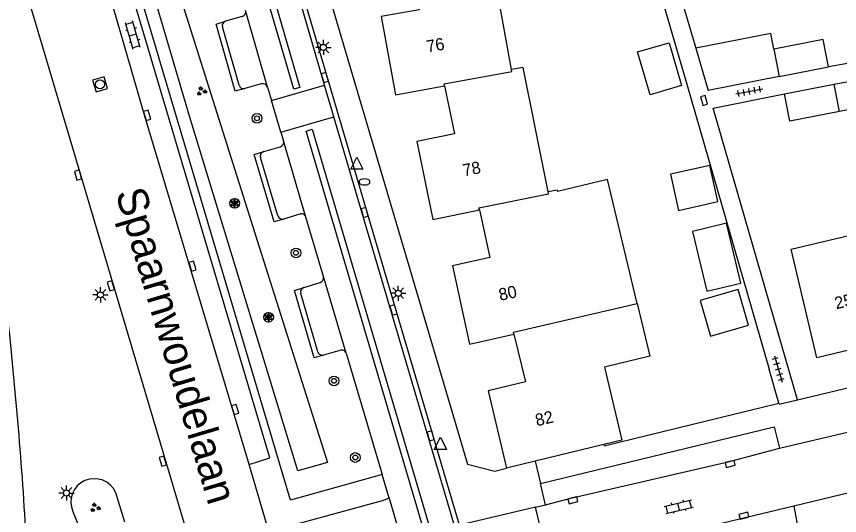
# Model space of a CAD drawing. Extents: x 125000 to 129004, y 397500 to 399008.
# Drawn here: x 126911.6 to 126979.4, y 398775.1 to 398816.2 of the extents above; entities that cross this region are included whole.
import ezdxf

# ---------------------------------------------------------------- set-up
doc = ezdxf.new("R2010")
doc.units = 0
for name, color, linetype in [('gg-afsc-erfafscheiding', 7, 'Continuous'), ('gg-afsc-muur', 7, 'Continuous'), ('gg-anno-huisnummerreeks BGT', 7, 'Continuous'), ('gg-anno-openbare ruimte label', 7, 'Continuous'), ('gg-bbg-bijgebouw', 7, 'Continuous'), ('gg-bbg-gedigitaliseerde bebouwing', 7, 'Continuous'), ('gg-bbg-gedigitaliseerde bijgebouw', 7, 'Continuous'), ('gg-bbg-hoofdgebouw', 7, 'Continuous'), ('gg-bbg-luifel en loopbrug', 7, 'Continuous'), ('gg-bbg-tussenscheiding', 7, 'Continuous'), ('gg-knt-verharding', 7, 'Continuous'), ('gg-knt-verharding nz', 7, 'Continuous'), ('gt-grn-groengrens', 7, 'Continuous'), ('gt-grn-weggrens', 7, 'Continuous'), ('gt-symb-boom', 7, 'Continuous'), ('gt-symb-brandkraan', 7, 'Continuous'), ('gt-symb-groenvak', 7, 'Continuous'), ('gt-symb-klinker verharding', 7, 'Continuous'), ('gt-symb-kolk', 7, 'Continuous'), ('gt-symb-lichtmast', 7, 'Continuous'), ('gt-symb-rioolschacht', 7, 'Continuous'), ('gt-symb-solitaire heester', 7, 'Continuous'), ('gt-symb-tegel verharding', 7, 'Continuous'), ('gt-symb-waterafsluiter', 7, 'Continuous')]:
    doc.layers.add(name, color=color, linetype=linetype)

# ---------------------------------------------------------------- blocks, each defined once
blk = doc.blocks.new('gt0-KOLK')
at = {"layer": 'gt-symb-kolk'}
blk.add_lwpolyline([(0, 0), (0.375, 0), (0.375, 0.4), (-0.375, 0.4), (-0.375, 0), (0, 0)], dxfattribs=at)
blk = doc.blocks.new('gt0-LMAST')
at = {"layer": 'gt-symb-lichtmast'}
for p, q in [((-0.182, 0.173), (-0.447, 0.438)), ((-0.005, 0.246), (-0.005, 0.621)), ((0.172, 0.173), (0.437, 0.438)), ((-0.255, -0.004), (-0.63, -0.004)), ((-0.182, -0.181), (-0.447, -0.446)), ((-0.005, -0.254), (-0.005, -0.629)), ((0.437, -0.446), (0.172, -0.181)), ((0.245, -0.004), (0.62, -0.004))]:
    blk.add_line(p, q, dxfattribs=at)
blk.add_circle((-0.005, -0.004), 0.25, dxfattribs=at)
blk = doc.blocks.new('gt0-BOOM')
at = {"layer": 'gt-symb-boom'}
for radius in [0.4, 0.2]:
    blk.add_circle((0, 0), radius, dxfattribs=at)
blk = doc.blocks.new('gt0-TEG1')
at = {"layer": 'gt-symb-tegel verharding'}
for p, q in [((-1.125, 0), (1.125, 0)), ((-0.9, -0.25), (-0.9, 0.25)), ((-0.45, -0.25), (-0.45, 0.25)), ((0, -0.25), (0, 0.25)), ((0.45, -0.25), (0.45, 0.25)), ((0.9, -0.25), (0.9, 0.25))]:
    blk.add_line(p, q, dxfattribs=at)
blk = doc.blocks.new('gt0-KL1')
at = {"layer": 'gt-symb-klinker verharding'}
for p, q in [((-1.15, 0.3), (1.15, 0.3)), ((-1, -0.3), (-1, 0.3)), ((-0.5, 0.3), (-0.5, 0.45)), ((0, -0.3), (0, 0.3)), ((0.5, 0.3), (0.5, 0.45)), ((1, -0.3), (1, 0.3)), ((-1.15, -0.3), (1.15, -0.3)), ((-0.5, -0.45), (-0.5, -0.3)), ((0.5, -0.45), (0.5, -0.3))]:
    blk.add_line(p, q, dxfattribs=at)
blk = doc.blocks.new('gt0-BR')
at = {"layer": 'gt-symb-brandkraan'}
for centre, radius, start, end in [((-0.244, 0), 0.206, 107.56694, 252.43307), ((0.599, -2.664), 3, 106.89205, 107.56694), ((0, -0.691), 0.938, 73.10799, 106.89205), ((-0.599, -2.664), 3, 72.43309, 73.10799), ((0.244, 0), 0.206, 287.56695, 72.43309), ((0.599, 2.664), 3, 252.43307, 253.10797), ((0, 0.691), 0.938, 253.10797, 286.89206), ((-0.599, 2.664), 3, 286.89206, 287.56695)]:
    blk.add_arc(centre, radius, start, end, dxfattribs=at)
blk = doc.blocks.new('gt0-WAFSL')
at = {"layer": 'gt-symb-waterafsluiter'}
for p, q in [((-0.5, -0.333), (0, 0.667)), ((0, 0.667), (0.5, -0.333)), ((0.5, -0.333), (-0.5, -0.333))]:
    blk.add_line(p, q, dxfattribs=at)
blk = doc.blocks.new('gt0-SH')
at = {"layer": 'gt-symb-solitaire heester'}
blk.add_circle((0, 0), 0.4, dxfattribs=at)
for centre, start, end in [((-0.346, 0.2), 270, 30), ((-0.346, -0.2), 330, 90), ((0, 0.4), 210, 330), ((0.346, 0.2), 150, 270), ((0.346, -0.2), 90, 210), ((0, -0.4), 30, 150)]:
    blk.add_arc(centre, 0.4, start, end, dxfattribs=at)
blk = doc.blocks.new('gt0-GRVAK')
at = {"layer": 'gt-symb-groenvak'}
for p, q in [((-0.11, 0.189), (-0.228, 0.24)), ((-0.182, 0.153), (0.088, 0.153)), ((-0.091, 0.211), (-0.156, 0.322)), ((-0.047, 0.214), (-0.047, 0.393)), ((-0.004, 0.211), (0.061, 0.322)), ((0.015, 0.189), (0.133, 0.24)), ((0.262, -0.052), (0.197, 0.059)), ((0.305, -0.049), (0.305, 0.13)), ((0.349, -0.052), (0.414, 0.059)), ((-0.245, -0.228), (-0.363, -0.177)), ((-0.318, -0.264), (-0.047, -0.264)), ((-0.226, -0.206), (-0.291, -0.095)), ((-0.183, -0.203), (-0.183, -0.024)), ((-0.139, -0.206), (-0.074, -0.095)), ((-0.12, -0.228), (-0.002, -0.177)), ((0.243, -0.074), (0.125, -0.023)), ((0.17, -0.11), (0.441, -0.11)), ((0.368, -0.074), (0.486, -0.023))]:
    blk.add_line(p, q, dxfattribs=at)
blk = doc.blocks.new('gt0-RS')
at = {"layer": 'gt-symb-rioolschacht'}
blk.add_lwpolyline([(-0.5, -0.5), (0.5, -0.5), (0.5, 0.5), (-0.5, 0.5)], close=True, dxfattribs=at)
blk.add_circle((0, 0), 0.375, dxfattribs=at)

msp = doc.modelspace()

# ---------------------------------------------------------------- linework, layer by layer
at = {"layer": 'gg-afsc-erfafscheiding'}
for p, q in [((126960.889, 398831.129), (126966.815, 398810.646)), ((126980.053, 398812.354), (126978.49, 398812.06)), ((126966.815, 398810.646), (126973.604, 398787.178))]:
    msp.add_line(p, q, dxfattribs=at)
msp.add_lwpolyline([(126975.939, 398784.661), (126969.008, 398808.675), (126974.877, 398809.844)], dxfattribs=at)
at = {"layer": 'gg-afsc-muur'}
for p, q in [((126965.915, 398819.232), (126967.569, 398813.603)), ((126974.405, 398784.364), (126973.604, 398787.178))]:
    msp.add_line(p, q, dxfattribs=at)
msp.add_lwpolyline([(126959.998, 398780.972), (126960.024, 398780.865), (126974.405, 398784.364)], dxfattribs=at)
at = {"layer": 'gg-bbg-bijgebouw'}
for p, q in [((126978.95, 398810.638), (126983.009, 398811.429)), ((126974.877, 398809.844), (126978.95, 398810.638))]:
    msp.add_line(p, q, dxfattribs=at)
for points in [[(126983.009, 398811.429), (126983.445, 398809.191), (126979.386, 398808.4)], [(126979.386, 398808.4), (126975.313, 398807.606), (126974.877, 398809.844)]]:
    msp.add_lwpolyline(points, dxfattribs=at)
at = {"layer": 'gg-bbg-gedigitaliseerde bebouwing'}
for p, q in [((126956.138, 398801.922), (126956.169, 398801.792)), ((126960.051, 398787.348), (126961.48, 398781.332))]:
    msp.add_line(p, q, dxfattribs=at)
for points in [[(126962.751, 398792.58), (126960.292, 398802.786), (126956.169, 398801.792)], [(126962.751, 398792.58), (126963.794, 398788.25), (126960.051, 398787.348)]]:
    msp.add_lwpolyline(points, dxfattribs=at)
at = {"layer": 'gg-bbg-gedigitaliseerde bijgebouw'}
for p, q in [((126965.36, 398814.059), (126966.384, 398810.521)), ((126967.569, 398813.603), (126968.593, 398810.119)), ((126974.421, 398811.268), (126978.49, 398812.06)), ((126974.421, 398811.268), (126968.593, 398810.119))]:
    msp.add_line(p, q, dxfattribs=at)
for points in [[(126973.984, 398813.516), (126973.734, 398814.802), (126967.569, 398813.603)], [(126966.384, 398810.521), (126963.796, 398809.773), (126962.772, 398813.31), (126965.36, 398814.059)], [(126978.49, 398812.06), (126978.053, 398814.308), (126973.984, 398813.516)], [(126965.472, 398803.22), (126966.144, 398800.242), (126969.382, 398800.972), (126968.71, 398803.95), (126965.472, 398803.22)], [(126967.934, 398792.825), (126968.782, 398789.893), (126971.898, 398790.795), (126971.05, 398793.727), (126967.934, 398792.825)]]:
    msp.add_lwpolyline(points, dxfattribs=at)
at = {"layer": 'gg-bbg-hoofdgebouw'}
for p, q in [((126952.4, 398811.847), (126950.517, 398822.126)), ((126953.338, 398812.023), (126952.4, 398811.847)), ((126955.397, 398801.771), (126953.338, 398812.023)), ((126942.835, 398809.753), (126946.878, 398810.492)), ((126956.138, 398801.922), (126955.397, 398801.771)), ((126945.903, 398799.507), (126949.744, 398800.289)), ((126948.94, 398789.245), (126952.592, 398790.05)), ((126959.998, 398780.972), (126954.33, 398779.596)), ((126961.48, 398781.332), (126959.998, 398780.972)), ((126954.33, 398779.596), (126951.991, 398779.028))]:
    msp.add_line(p, q, dxfattribs=at)
for points in [[(126944.083, 398820.706), (126944.784, 398816.775), (126941.656, 398816.203), (126942.835, 398809.753)], [(126946.878, 398810.492), (126947.711, 398806.564), (126944.595, 398805.929), (126945.903, 398799.507)], [(126949.744, 398800.289), (126950.608, 398796.36), (126947.522, 398795.68), (126948.94, 398789.245)], [(126983.816, 398789.625), (126977.543, 398788.122), (126975.407, 398797.044), (126981.683, 398798.548)], [(126952.592, 398790.05), (126953.535, 398786.136), (126950.462, 398785.398), (126951.991, 398779.028)]]:
    msp.add_lwpolyline(points, dxfattribs=at)
at = {"layer": 'gg-bbg-luifel en loopbrug'}
msp.add_lwpolyline([(126967.284, 398798.519), (126968.461, 398793.592), (126971.261, 398794.261), (126970.084, 398799.188), (126967.284, 398798.519)], dxfattribs=at)
at = {"layer": 'gg-bbg-tussenscheiding'}
for p, q in [((126973.984, 398813.516), (126974.421, 398811.268)), ((126979.386, 398808.4), (126978.95, 398810.638))]:
    msp.add_line(p, q, dxfattribs=at)
for points in [[(126946.878, 398810.492), (126946.843, 398810.657), (126952.428, 398811.692), (126952.4, 398811.847)], [(126949.744, 398800.289), (126949.709, 398800.447), (126955.429, 398801.614), (126955.397, 398801.771)], [(126952.592, 398790.05), (126952.55, 398790.222), (126962.751, 398792.58)]]:
    msp.add_lwpolyline(points, dxfattribs=at)
at = {"layer": 'gg-knt-verharding'}
for p, q in [((126905.504, 398841.566), (126929.016, 398762.429)), ((126948.109, 398774.325), (126930.73, 398833.258)), ((126934.266, 398828.439), (126948.767, 398779.354)), ((126932.297, 398810.383), (126930.496, 398816.719)), ((126930.209, 398816.217), (126928.839, 398815.826)), ((126929.964, 398810.55), (126928.589, 398815.357)), ((126931.783, 398810.666), (126930.427, 398810.282)), ((126932.297, 398810.383), (126932.621, 398809.284)), ((126932.621, 398809.284), (126937.005, 398810.571)), ((126937.771, 398807.951), (126937.005, 398810.571)), ((126933.404, 398806.691), (126932.621, 398809.284)), ((126933.404, 398806.691), (126937.771, 398807.951)), ((126933.404, 398806.691), (126933.629, 398805.986)), ((126935.47, 398799.697), (126933.629, 398805.986)), ((126931.996, 398805.085), (126933.34, 398805.484)), ((126933.149, 398799.791), (126931.72, 398804.592)), ((126934.955, 398799.943), (126933.626, 398799.54)), ((126936.921, 398794.794), (126935.47, 398799.697)), ((126935.295, 398793.901), (126936.636, 398794.324)), ((126938.772, 398788.49), (126936.921, 398794.794)), ((126936.449, 398788.602), (126935.042, 398793.42)), ((126975.939, 398784.661), (127000, 398790.434)), ((126938.27, 398788.723), (126936.92, 398788.341)), ((126938.772, 398788.49), (126941.741, 398778.502)), ((126974.424, 398784.297), (126974.405, 398784.364)), ((126974.424, 398784.297), (126975.939, 398784.661)), ((126974.467, 398780.671), (126980.153, 398782.03)), ((126935.729, 398762.594), (126930.783, 398779.316)), ((126941.741, 398778.502), (126941.153, 398778.335)), ((126942.316, 398776.548), (126941.741, 398778.502)), ((126955.179, 398776.01), (126954.769, 398777.773)), ((126920.57, 398774.57), (126919.814, 398777.005)), ((126981.273, 398777.25), (126975.645, 398775.907)), ((126942.316, 398776.548), (126941.74, 398776.345)), ((126942.316, 398776.548), (126949.32, 398752.824)), ((126916.27, 398775.46), (126917.146, 398773.309)), ((126954.369, 398775.826), (126955.179, 398776.01)), ((126955.534, 398771.085), (126954.369, 398775.826))]:
    msp.add_line(p, q, dxfattribs=at)
for points in [[(126937.005, 398810.571), (126936.832, 398811.128), (126933.173, 398823.732), (126926.737, 398845.393), (126923.32, 398856.516), (126920.195, 398867.374), (126918.713, 398872.811)], [(126930.783, 398779.316), (126932.485, 398779.883), (126913.48, 398843.903)], [(126941.153, 398778.335), (126934.209, 398776.379), (126914.079, 398844.081)], [(126930.427, 398810.282), (126929.648, 398810.066), (126928.089, 398815.586), (126928.839, 398815.826)], [(126955.586, 398747.559), (126954.979, 398749.593), (126951.811, 398760.327), (126945.541, 398781.627), (126940.109, 398800.011), (126937.771, 398807.951)], [(126933.626, 398799.54), (126932.843, 398799.297), (126931.216, 398804.86), (126931.996, 398805.085)], [(126936.92, 398788.341), (126936.141, 398788.113), (126934.512, 398793.653), (126935.295, 398793.901)], [(126954.769, 398777.773), (126974.009, 398782.424), (126974.467, 398780.671)], [(126948.767, 398779.354), (126951.015, 398778.786), (126951.991, 398779.028)], [(126941.74, 398776.345), (126933.029, 398773.952), (126936.174, 398763.343), (126937.888, 398763.81), (126945.966, 398736.902)], [(126975.645, 398775.907), (126975.973, 398774.141), (126956.761, 398769.509)]]:
    msp.add_lwpolyline(points, dxfattribs=at)
for centre, radius, start, end in [((126930.093, 398816.616), 0.416, 286.21262, 14.27304), ((126928.963, 398815.459), 0.388, 108.68767, 195.19272), ((126931.894, 398810.26), 0.421, 16.99535, 105.33172), ((126930.34, 398810.666), 0.394, 197.12923, 282.74336), ((126933.228, 398805.882), 0.414, 285.64568, 14.49649), ((126932.112, 398804.696), 0.406, 106.64002, 194.87649), ((126933.52, 398799.918), 0.392, 198.86351, 285.62931), ((126935.09, 398799.564), 0.402, 19.28101, 109.65419), ((126936.533, 398794.708), 0.397, 285.01165, 12.52453), ((126935.422, 398793.527), 0.395, 108.74246, 195.76992), ((126538.186, 398751.141), 374.911, 3.23616, 6.13455), ((126936.815, 398788.706), 0.38, 195.94399, 286.07082), ((126938.407, 398788.361), 0.387, 19.50121, 110.70266), ((126918.045, 398776.226), 1.933, 23.76474, 203.34467)]:
    msp.add_arc(centre, radius, start, end, dxfattribs=at)
at = {"layer": 'gg-knt-verharding nz'}
msp.add_line((126975.645, 398775.907), (126956.343, 398771.292), dxfattribs=at)
for points in [[(126930.783, 398779.316), (126922.206, 398808.019), (126918.485, 398820.815), (126914.798, 398833.021), (126911.755, 398843.424)], [(126934.966, 398810.378), (126934.464, 398810.23), (126930.581, 398823.578), (126931.083, 398823.725), (126934.966, 398810.378)], [(126946.009, 398772.952), (126945.514, 398772.804), (126935.494, 398806.78), (126935.99, 398806.928), (126946.009, 398772.952)], [(126955.179, 398776.01), (126957.398, 398776.575), (126970.348, 398779.568), (126974.467, 398780.671)]]:
    msp.add_lwpolyline(points, dxfattribs=at)
at = {"layer": 'gt-grn-groengrens'}
msp.add_lwpolyline([(126915.306, 398844.922), (126917.325, 398845.427), (126924.823, 398818.827), (126931.46, 398797.782), (126937.245, 398779.486), (126934.813, 398778.814), (126925.876, 398808.003), (126918.383, 398833.442), (126915.306, 398844.922)], dxfattribs=at)
at = {"layer": 'gt-grn-weggrens'}
for p, q in [((126954.33, 398779.596), (126954.769, 398777.773)), ((126954.369, 398775.826), (126948.109, 398774.325))]:
    msp.add_line(p, q, dxfattribs=at)

# ---------------------------------------------------------------- block references
at = {"layer": 'gt-symb-boom'}
for p in [(126931.44, 398807.83), (126934.643, 398796.751), (126937.774, 398786.213), (126939.53, 398779.905)]:
    msp.add_blockref('gt0-BOOM', p, dxfattribs=at)
at = {"layer": 'gt-symb-brandkraan'}
msp.add_blockref('gt0-BR', (126940.287, 398802.594), dxfattribs=at)
at = {"layer": 'gt-symb-groenvak'}
for p in [(126926.865, 398810.062), (126918.103, 398775.768)]:
    msp.add_blockref('gt0-GRVAK', p, dxfattribs=at)
at = {"layer": 'gt-symb-klinker verharding'}
for p, rotation in [((126921.213, 398814.675), 106.20518537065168), ((126966.158, 398775.846), 13.591560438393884)]:
    msp.add_blockref('gt0-KL1', p, dxfattribs=dict(at, rotation=rotation))
at = {"layer": 'gt-symb-kolk'}
for p, rotation in [((126936.832, 398811.128), -72.72877545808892), ((126968.053, 398809.242), -74.10181291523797), ((126922.206, 398808.019), -73.37760386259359), ((126916.894, 398803.219), 106.49622422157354), ((126940.109, 398800.011), -73.52028467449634), ((126925.943, 398795.594), -73.44886324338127), ((126919.6, 398794.101), 106.55113675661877), ((126942.481, 398791.991), -73.5457897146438), ((126929.453, 398783.799), -73.50377577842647), ((126945.541, 398781.627), -73.59679742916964), ((126923.885, 398779.652), 106.49622422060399), ((126970.348, 398779.568), -166.82507339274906), ((126957.398, 398776.575), -165.69972255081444), ((126971.571, 398774.918), 13.647238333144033)]:
    msp.add_blockref('gt0-KOLK', p, dxfattribs=dict(at, rotation=rotation))
at = {"layer": 'gt-symb-lichtmast'}
for p in [(126936.914, 398813.675), (126918.551, 398793.301), (126943.076, 398793.428), (126915.756, 398776.984)]:
    msp.add_blockref('gt0-LMAST', p, dxfattribs=at)
at = {"layer": 'gt-symb-rioolschacht', "rotation": 16.984732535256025}
msp.add_blockref('gt0-RS', (126918.518, 398810.629), dxfattribs=at)
at = {"layer": 'gt-symb-solitaire heester'}
for p in [(126929.595, 398800.834), (126932.387, 398791.453)]:
    msp.add_blockref('gt0-SH', p, dxfattribs=at)
at = {"layer": 'gt-symb-tegel verharding'}
for p, rotation in [((126971.969, 398810.05), 11.073871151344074), ((126974.355, 398787.192), -73.92082762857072)]:
    msp.add_blockref('gt0-TEG1', p, dxfattribs=dict(at, rotation=rotation))
at = {"layer": 'gt-symb-waterafsluiter'}
for p in [(126939.651, 398803.974), (126946.533, 398780.903)]:
    msp.add_blockref('gt0-WAFSL', p, dxfattribs=at)

# ---------------------------------------------------------------- texts
at = {"layer": 'gg-anno-huisnummerreeks BGT'}
for s, rotation, p in [('76', 10.4, (126945.476, 398813.233)), ('78', 11.5, (126948.474, 398803.038)), ('80', 12.4, (126951.457, 398792.799)), ('25', 13.5, (126979.127, 398792.101)), ('82', 13.5, (126954.481, 398782.465))]:
    msp.add_text(s, height=1, rotation=rotation, dxfattribs=at).set_placement(p)
at = {"layer": 'gg-anno-openbare ruimte label'}
msp.add_text('Spaarnwoudelaan', height=2.5, rotation=286.6, dxfattribs=at).set_placement((126919.769, 398801.695))

doc.saveas('drawing.dxf')
